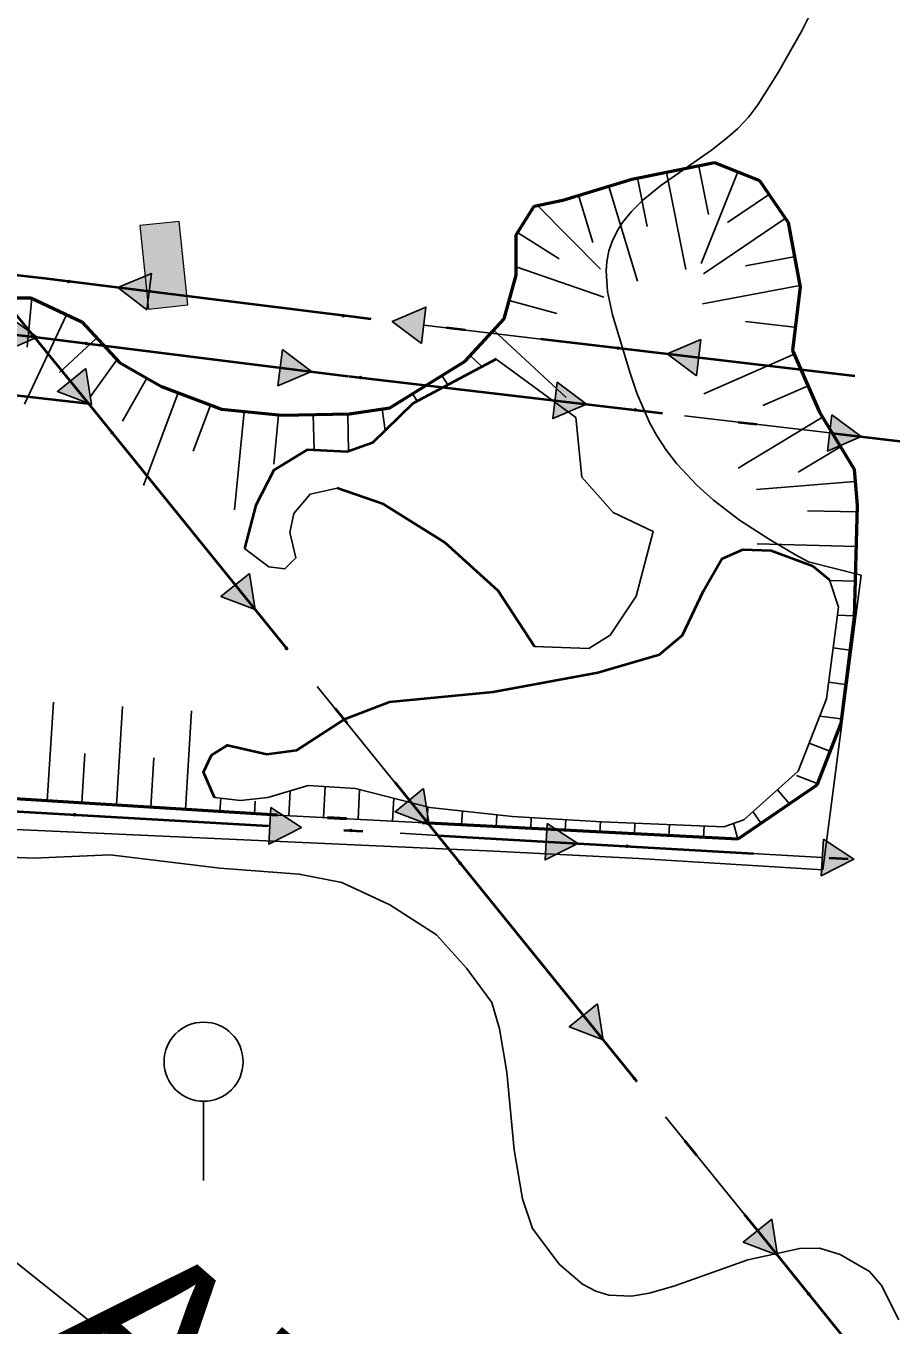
# Model space of a CAD drawing. Extents: x -64005 to -55000, y -89025 to -80000.
# Drawn here: x -58169 to -57731, y -84535 to -83877 of the extents above; entities that cross this region are included whole.
import ezdxf
from ezdxf.enums import TextEntityAlignment as Align

# ---------------------------------------------------------------- set-up
doc = ezdxf.new("R2010")
doc.units = 0
doc.header["$LTSCALE"] = 32
doc.linetypes.add('DASH_DOUBLE_DOT', pattern=[9.2, 5, -1.2, 0.3, -1.2, 0.3, -1.2])
doc.linetypes.add('DOT_DASHED', pattern=[7.7, 5, -1.2, 0.3, -1.2])
for name, color, linetype, lineweight in [('1', 7, 'Continuous', 25), ('15', 7, 'Continuous', 25), ('18', 7, 'Continuous', 25), ('24', 7, 'Continuous', 25), ('26', 7, 'Continuous', 25), ('3', 7, 'Continuous', 25), ('31', 7, 'Continuous', 25), ('32', 7, 'Continuous', 25), ('7', 7, 'Continuous', 13)]:
    doc.layers.add(name, color=color, linetype=linetype, lineweight=lineweight)

msp = doc.modelspace()

# ---------------------------------------------------------------- hatches: boundary and pattern name
at = {"layer": '18'}
for points in [[(-58107.54, -84020.66), (-58122.29, -84009.5), (-58105.25, -84002.3)], [(-58178.04, -84023.68), (-58163.13, -84034.62), (-58180.06, -84042.06)], [(-57968.52, -84037.75), (-57983.35, -84026.69), (-57966.36, -84019.38)], [(-57829.48, -84054.12), (-57844.31, -84043.06), (-57827.32, -84035.75)], [(-58038.96, -84040.8), (-58024.21, -84051.96), (-58041.25, -84059.15)], [(-58138.45, -84050.4), (-58135.49, -84068.66), (-58152.78, -84062.09)], [(-57900.01, -84057.39), (-57885.18, -84068.45), (-57902.17, -84075.77)], [(-57760.97, -84073.76), (-57746.14, -84084.82), (-57763.13, -84092.13)], [(-58055.67, -84154.05), (-58052.78, -84172.33), (-58070.05, -84165.69)], [(-57967.58, -84262.87), (-57964.69, -84281.14), (-57981.96, -84274.51)], [(-58044.79, -84272.44), (-58029.32, -84282.59), (-58045.84, -84290.91)], [(-57905.02, -84280.42), (-57889.55, -84290.57), (-57906.07, -84298.89)], [(-57765.24, -84288.4), (-57749.78, -84298.55), (-57766.3, -84306.87)], [(-57879.49, -84371.68), (-57876.6, -84389.96), (-57893.87, -84383.32)], [(-57791.39, -84480.51), (-57788.54, -84498.79), (-57805.79, -84492.12)]]:
    msp.add_hatch(color=256, dxfattribs=at).paths.add_polyline_path(points)
at = {"layer": '7'}
msp.add_hatch(color=256, dxfattribs=at).paths.add_polyline_path([(-58086.81, -84018.28), (-58091.28, -83976.02), (-58111.17, -83978.12), (-58106.7, -84020.38)])

# ---------------------------------------------------------------- linework, layer by layer
at = {"layer": '1'}
for points in [[(-58203.74, -84296.3), (-58164.97, -84297.99), (-58126.19, -84296.3), (-58070.55, -84303.05), (-58030.41, -84306.06), (-58008.94, -84310.28), (-57984.57, -84321.6), (-57960.96, -84336.78), (-57945.79, -84353.65), (-57933.08, -84371.03), (-57929.1, -84384.34), (-57925.4, -84406.29), (-57921.78, -84445.46), (-57917.51, -84470.21), (-57912.41, -84485.31), (-57898.95, -84503.3), (-57887.21, -84513.37), (-57880.44, -84517), (-57873.73, -84518.95), (-57862.3, -84519.47), (-57853.43, -84518.05), (-57840.91, -84514.44), (-57803.46, -84501.15), (-57777.2, -84495.39), (-57767.27, -84495.23), (-57756.68, -84498.4)], [(-57756.68, -84498.4), (-57741.99, -84507.1), (-57735.87, -84514.16), (-57727.12, -84531.47)]]:
    msp.add_lwpolyline(points, dxfattribs=at)
at = {"layer": '15', "lineweight": 40}
for points in [[(-57930.75, -84045.72), (-57973.03, -84068.13), (-57993.4, -84088), (-58006.13, -84092.59), (-58026.5, -84091.57), (-58043.31, -84101.76), (-58052.48, -84119.59), (-58058.08, -84141.5)], [(-57911.4, -84190.92), (-57929.73, -84162.9), (-57956.73, -84138.44), (-57987.8, -84119.08), (-58011.22, -84110.93)], [(-58073.36, -84267.35), (-58078.96, -84254.61), (-58074.89, -84245.95), (-58066.74, -84240.85), (-58046.87, -84245.44), (-58031.6, -84243.4), (-58007.15, -84227.61), (-57984.74, -84218.95), (-57932.28, -84213.85), (-57879.31, -84204.17), (-57848.25, -84195), (-57836.53, -84185.32), (-57825.84, -84162.9), (-57816.67, -84146.6), (-57805.97, -84142.01), (-57791.71, -84142.52), (-57770.83, -84150.16), (-57762.17, -84157.3)]]:
    msp.add_lwpolyline(points, dxfattribs=at)
at = {"layer": '15'}
for points in [[(-57911.4, -84190.92), (-57883.9, -84191.94), (-57873.2, -84185.32), (-57859.96, -84165.45), (-57851.3, -84132.84), (-57871.67, -84123.16), (-57887.46, -84105.33), (-57890.52, -84075.27), (-57930.75, -84045.72)], [(-58058.08, -84141.5), (-58045.86, -84150.67), (-58037.71, -84151.69), (-58032.1, -84146.09), (-58035.16, -84133.35), (-58033.12, -84123.67), (-58024.97, -84113.99), (-58011.22, -84110.93)], [(-58073.36, -84267.35), (-58060.12, -84268.88), (-58046.37, -84267.35), (-58025.99, -84261.23), (-58002.06, -84262.76), (-57964.37, -84272.44), (-57922.6, -84277.03), (-57877.28, -84279.58), (-57815.65, -84282.12), (-57805.47, -84278.56), (-57777.96, -84254.1), (-57763.7, -84217.42), (-57757.59, -84171.05), (-57762.17, -84157.3)]]:
    msp.add_lwpolyline(points, dxfattribs=at)
at = {"layer": '18'}
for p, q in [((-58032.98, -84020.63), (-58106.39, -84011.48)), ((-57893.97, -84037.21), (-57967.44, -84028.56)), ((-58113.51, -84040.83), (-58040.1, -84049.98)), ((-57754.93, -84053.58), (-57828.4, -84044.93)), ((-57974.56, -84057.93), (-57901.09, -84066.58)), ((-58191.41, -84062.01), (-58136.85, -84068.14)), ((-57835.52, -84074.3), (-57762.05, -84082.95)), ((-58109.4, -84102.37), (-58062.86, -84159.87)), ((-58021.32, -84211.19), (-57974.77, -84268.69)), ((-58119.18, -84277.46), (-58045.32, -84281.68)), ((-57839.63, -84293.42), (-57765.77, -84297.64)), ((-57933.23, -84320), (-57886.68, -84377.5)), ((-57845.14, -84428.82), (-57798.6, -84486.32))]:
    msp.add_line(p, q, dxfattribs=at)
at = {"layer": '18', "linetype": 'DOT_DASHED', "lineweight": 40}
for points in [[(-60219.71, -81521.05), (-59978.44, -81794.82), (-59646.58, -82111.37), (-59468.07, -82280.13), (-59415, -82487.84), (-59283.25, -82645.5), (-59128.86, -82841.58), (-58714.75, -83353.72), (-58581.73, -83517.45), (-58506.34, -83610.82), (-58347.94, -83807.01), (-58247.59, -83933.66), (-58191.9, -84001.28), (-58164.58, -84034.46), (-58137.14, -84068.11), (-57960.33, -84286.53), (-57797.76, -84487.35), (-57624.25, -84702.51), (-57366.28, -84880.22), (-57249.59, -84960.27), (-57114.47, -85053.89), (-56518.68, -85641.19), (-56404.54, -85755.57)], [(-55000.53, -84382.79), (-55516.56, -84320.09), (-55729.93, -84231.35), (-55898.21, -84162.02), (-56153.65, -84175.49), (-56582.99, -84192.51), (-56626.76, -84187.31), (-57504.59, -84083.05), (-58001.88, -84024.51), (-58160.87, -84004.69), (-58191.9, -84001.28), (-58270.88, -83992.6), (-59155.35, -83888.5), (-59176.97, -83888)], [(-59157.46, -83918.46), (-58274.27, -84022.41), (-58164.58, -84034.46), (-58005.49, -84054.29), (-57508.11, -84112.84), (-56655.47, -84214.11), (-56569.95, -84224.07), (-56422.5, -84248.65), (-56353.68, -84279.25), (-56260.52, -84304.64), (-56178.14, -84312.38), (-56096.81, -84306.21), (-56006.78, -84292.12), (-55500.64, -84352.25), (-55000.53, -84413.01)], [(-59208.4, -83960.92), (-58840.52, -84105.61), (-58451.92, -84258.45), (-57960.33, -84286.53), (-57618.65, -84306.04), (-56803.81, -84352.58), (-56672.75, -84360.07), (-56310.07, -84384.67), (-56232.21, -84401.36), (-56177.98, -84406.92), (-56111.94, -84406.23), (-55912.72, -84411.89), (-55002.84, -84473.93), (-55000.52, -84474.09)], [(-57909.63, -84889.76), (-57997.85, -84809.51), (-58160.08, -84671.97), (-58262.78, -84580.02), (-58369.05, -84484.65), (-58431.62, -84437.88), (-58487.55, -84415.84), (-58559.03, -84397.83), (-58865.43, -84345.37), (-58984.38, -84325.05), (-59119.11, -84241.26), (-59071.31, -84218.26), (-58962.91, -84164.86), (-58840.52, -84105.61), (-58831.32, -84101.16), (-58719.42, -84046.06), (-58601.22, -84047.86), (-58515.22, -84046.86), (-58297.39, -84050.36), (-58215.09, -84059.35), (-58137.14, -84068.11)]]:
    msp.add_lwpolyline(points, dxfattribs=at)
at = {"layer": '18'}
for points in [[(-58197.95, -83993.93), (-58191.9, -84001.28), (-58164.58, -84034.46), (-58146.33, -84056.83)], [(-57979.4, -84285.44), (-57960.33, -84286.53), (-57905.54, -84289.66)]]:
    msp.add_lwpolyline(points, dxfattribs=at)
for points in [[(-58107.54, -84020.66), (-58122.29, -84009.5), (-58105.25, -84002.3)], [(-58178.04, -84023.68), (-58163.13, -84034.62), (-58180.06, -84042.06)], [(-57968.52, -84037.75), (-57983.35, -84026.69), (-57966.36, -84019.38)], [(-57829.48, -84054.12), (-57844.31, -84043.06), (-57827.32, -84035.75)], [(-58038.96, -84040.8), (-58024.21, -84051.96), (-58041.25, -84059.15)], [(-58138.45, -84050.4), (-58135.49, -84068.66), (-58152.78, -84062.09)], [(-57900.01, -84057.39), (-57885.18, -84068.45), (-57902.17, -84075.77)], [(-57760.97, -84073.76), (-57746.14, -84084.82), (-57763.13, -84092.13)], [(-58055.67, -84154.05), (-58052.78, -84172.33), (-58070.05, -84165.69)], [(-57967.58, -84262.87), (-57964.69, -84281.14), (-57981.96, -84274.51)], [(-58044.79, -84272.44), (-58029.32, -84282.59), (-58045.84, -84290.91)], [(-57905.02, -84280.42), (-57889.55, -84290.57), (-57906.07, -84298.89)], [(-57765.24, -84288.4), (-57749.78, -84298.55), (-57766.3, -84306.87)], [(-57879.49, -84371.68), (-57876.6, -84389.96), (-57893.87, -84383.32)], [(-57791.39, -84480.51), (-57788.54, -84498.79), (-57805.79, -84492.12)]]:
    msp.add_lwpolyline(points, close=True, dxfattribs=at)
for centre in [(-58147.1, -84006.41), (-58008.17, -84023.73), (-58138.32, -84037.73), (-57869.14, -84040.14), (-57999.39, -84055.01), (-57860.35, -84071.37), (-58125.13, -84082.94), (-58037.05, -84191.76), (-58144.14, -84276.03), (-58004.36, -84284.01), (-57864.59, -84292), (-57948.96, -84300.57), (-57860.87, -84409.38), (-57772.84, -84518.25)]:
    msp.add_circle(centre, 0.5, dxfattribs=at)
at = {"layer": '24'}
for points in [[(-57765.58, -84303.99), (-57746.2, -84154.96), (-57772.83, -84148.18), (-57779.36, -84144.71), (-57792.21, -84137.1), (-57807.66, -84127.05), (-57820.91, -84116.95), (-57829.36, -84109.37), (-57839.43, -84098.68), (-57844.7, -84091.92), (-57849.71, -84084.15), (-57853.17, -84077.76), (-57859.56, -84062.91), (-57863.09, -84052.76), (-57872.03, -84023.21), (-57874.4, -84011.53), (-57875.09, -84001), (-57874.79, -83996.43), (-57873.78, -83990.9), (-57872.19, -83986.13), (-57869.5, -83980.7), (-57866.91, -83976.66), (-57862.38, -83971.02), (-57856.6, -83965.26), (-57847.5, -83957.86), (-57821.93, -83940.01), (-57813.78, -83933.68), (-57808.72, -83929.17), (-57802.97, -83923.08), (-57798.48, -83917.07), (-57788.16, -83900.71), (-57776.21, -83879.69), (-57766.6, -83860.23)], [(-58499.85, -84314.36), (-58504.94, -84310.54), (-58514.43, -84302.26), (-58518.89, -84297.85), (-58527.38, -84288.56), (-58535.45, -84278.8), (-58551.19, -84258.46), (-58552.53, -84256.31), (-58552.89, -84255.15), (-58552.54, -84253.61), (-58551.56, -84252.69), (-58549.04, -84251.72), (-58539.6, -84251.45), (-58455.51, -84257.64), (-58370.05, -84264.89), (-58296.74, -84271.64), (-58225.05, -84279.81), (-58204.54, -84281.87), (-58188.87, -84282.91), (-57931.94, -84294.48), (-57858.55, -84298.2), (-57765.58, -84303.99)], [(-58101.14, -84561.29), (-58134.56, -84533.71), (-58202.22, -84479.9)]]:
    msp.add_lwpolyline(points, dxfattribs=at)
at = {"layer": '26'}
for p, q in [((-57844.59, -83951.27), (-57834.77, -84000.29)), ((-57828.35, -83948.09), (-57823.44, -83972.61)), ((-57808.57, -83950.96), (-57827.14, -83997.38)), ((-57873.83, -83958.34), (-57859.26, -84006.17)), ((-57859.38, -83954.04), (-57854.48, -83978.56)), ((-57889.12, -83962.79), (-57881.84, -83986.71)), ((-57793.09, -83962.53), (-57813.77, -83976.57)), ((-57909.96, -83967.95), (-57877.94, -84000.22)), ((-57784.57, -83974.52), (-57825.95, -84002.59)), ((-57920.05, -83981.69), (-57898.9, -83995.03)), ((-57920.72, -83998.99), (-57876.42, -84014.29)), ((-57780.13, -83993.94), (-57804.71, -83998.51)), ((-57777.19, -84008.52), (-57826.35, -84017.67)), ((-58165.73, -84014.73), (-58168.1, -84039.61)), ((-57924.22, -84016.02), (-57900.12, -84022.66)), ((-58148.14, -84023.25), (-58169.43, -84068.49)), ((-57932.12, -84031.08), (-57895.47, -84065.09)), ((-57779.79, -84029.56), (-57804.62, -84026.61)), ((-58133.35, -84035.41), (-58151.69, -84052.39)), ((-57944.02, -84043.91), (-57937.95, -84049.54)), ((-57780.03, -84043.12), (-57825.82, -84063.21)), ((-58122.75, -84046.08), (-58136.14, -84064.64)), ((-58107.53, -84055.35), (-58119.94, -84077.05)), ((-57958.26, -84053.9), (-57955.27, -84058.72)), ((-58091.73, -84062.73), (-58109.28, -84109.55)), ((-57973.13, -84063.13), (-57970.77, -84066.93)), ((-57773, -84059.14), (-57795.89, -84069.19)), ((-58075.34, -84068.88), (-58084.12, -84092.28)), ((-57988.57, -84070.81), (-57986.95, -84081.71)), ((-58058.28, -84072.13), (-58063.25, -84121.88)), ((-58040.87, -84073.87), (-58043.35, -84098.75)), ((-58023.38, -84073.67), (-58022.98, -84091.75)), ((-58005.88, -84073.28), (-58005.46, -84092.35)), ((-57765.62, -84074.99), (-57808.4, -84100.88)), ((-57756.56, -84089.96), (-57777.95, -84102.9)), ((-57749.31, -84107.49), (-57799.14, -84111.65)), ((-57748.23, -84122.97), (-57773.22, -84122.3)), ((-57748.7, -84140.46), (-57798.68, -84139.12)), ((-57749.17, -84157.96), (-57762.07, -84157.61)), ((-57749.64, -84175.45), (-57758.14, -84175.22)), ((-57751.79, -84192.81), (-57760.32, -84191.73)), ((-57753.99, -84210.18), (-57762.6, -84209.09)), ((-58157.92, -84269), (-58154.78, -84219.09)), ((-58122.99, -84271.2), (-58119.85, -84221.29)), ((-58088.06, -84273.39), (-58084.92, -84223.49)), ((-57756.18, -84227.54), (-57767.1, -84226.16)), ((-57761.98, -84243.98), (-57772.44, -84239.9)), ((-58140.45, -84270.1), (-58138.88, -84245.14)), ((-58105.52, -84272.29), (-58103.95, -84247.34)), ((-58018.18, -84277.54), (-58017.36, -84261.78)), ((-57768.33, -84260.29), (-57778.78, -84256.22)), ((-58070.59, -84274.49), (-58070.16, -84267.72)), ((-58035.66, -84276.63), (-58035, -84263.94)), ((-58000.7, -84278.45), (-57999.91, -84263.31)), ((-57983.23, -84279.36), (-57982.62, -84267.75)), ((-57782.36, -84270.52), (-57788.55, -84263.52)), ((-58053.13, -84275.59), (-58052.73, -84269.26)), ((-57965.75, -84280.28), (-57965.34, -84272.33)), ((-57948.28, -84281.19), (-57947.92, -84274.25)), ((-57796.78, -84280.44), (-57800.88, -84274.48)), ((-57930.8, -84282.1), (-57930.49, -84276.16)), ((-57913.32, -84283.01), (-57913.04, -84277.57)), ((-57895.85, -84283.92), (-57895.57, -84278.55)), ((-57878.37, -84284.83), (-57878.09, -84279.55)), ((-57860.89, -84285.74), (-57860.6, -84280.27)), ((-57843.42, -84286.66), (-57843.12, -84280.99)), ((-57825.94, -84287.57), (-57825.63, -84281.71)), ((-57808.47, -84288.48), (-57810.71, -84280.39))]:
    msp.add_line(p, q, dxfattribs=at)
msp.add_lwpolyline([(-58204.27, -84014.73), (-58166.26, -84014.72), (-58140.41, -84026.89), (-58121.4, -84047.42), (-58100.11, -84059.59), (-58069.7, -84070.99), (-58039.3, -84074.03), (-58005.09, -84073.26), (-57984.56, -84070.22), (-57946.56, -84046.64), (-57926.79, -84025.34), (-57920.71, -84003.28), (-57920.72, -83982.75), (-57911.6, -83968.3), (-57897.15, -83965.26), (-57862.19, -83954.6), (-57820.38, -83946.23), (-57797.57, -83955.36), (-57783.12, -83976.65), (-57777.04, -84009.35), (-57780.83, -84041.29), (-57767.15, -84072.47), (-57749.66, -84101.37), (-57748.14, -84119.62), (-57749.65, -84175.9), (-57756.48, -84229.9), (-57768.64, -84261.08), (-57808.47, -84288.48), (-58041.52, -84276.32), (-58210.29, -84265.7)], dxfattribs=at)
at = {"layer": '26', "linetype": 'DASH_DOUBLE_DOT', "lineweight": 53}
msp.add_lwpolyline([(-58204.27, -84014.73), (-58166.26, -84014.72), (-58140.41, -84026.89), (-58121.4, -84047.42), (-58100.11, -84059.59), (-58069.7, -84070.99), (-58039.3, -84074.03), (-58005.09, -84073.26), (-57984.56, -84070.22), (-57946.56, -84046.64), (-57926.79, -84025.34), (-57920.71, -84003.28), (-57920.72, -83982.75), (-57911.6, -83968.3), (-57897.15, -83965.26), (-57862.19, -83954.6), (-57820.38, -83946.23), (-57797.57, -83955.36), (-57783.12, -83976.65), (-57777.04, -84009.35), (-57780.83, -84041.29), (-57767.15, -84072.47), (-57749.66, -84101.37), (-57748.14, -84119.62), (-57749.65, -84175.9), (-57756.48, -84229.9), (-57768.64, -84261.08), (-57808.47, -84288.48), (-58041.52, -84276.32), (-58210.29, -84265.7)], dxfattribs=at)
at = {"layer": '3', "lineweight": 13}
for points in [[(-57930.75, -84045.72), (-57973.03, -84068.13), (-57993.4, -84088), (-58006.13, -84092.59), (-58026.5, -84091.57), (-58043.31, -84101.76), (-58052.48, -84119.59), (-58058.08, -84141.5)], [(-57911.4, -84190.92), (-57883.9, -84191.94), (-57873.2, -84185.32), (-57859.96, -84165.45), (-57851.3, -84132.84), (-57871.67, -84123.16), (-57887.46, -84105.33), (-57890.52, -84075.27), (-57930.75, -84045.72)], [(-58058.08, -84141.5), (-58045.86, -84150.67), (-58037.71, -84151.69), (-58032.1, -84146.09), (-58035.16, -84133.35), (-58033.12, -84123.67), (-58024.97, -84113.99), (-58011.22, -84110.93)], [(-58011.22, -84110.93), (-57987.8, -84119.08), (-57956.73, -84138.44), (-57929.73, -84162.9), (-57911.4, -84190.92)], [(-57762.17, -84157.3), (-57770.83, -84150.16), (-57791.71, -84142.52), (-57805.97, -84142.01), (-57816.67, -84146.6), (-57825.84, -84162.9), (-57836.53, -84185.32), (-57848.25, -84195), (-57879.31, -84204.17), (-57932.28, -84213.85), (-57984.74, -84218.95), (-58007.15, -84227.61), (-58031.6, -84243.4), (-58046.87, -84245.44), (-58066.74, -84240.85), (-58074.89, -84245.95), (-58078.96, -84254.61), (-58073.36, -84267.35)], [(-58073.36, -84267.35), (-58060.12, -84268.88), (-58046.37, -84267.35), (-58025.99, -84261.23), (-58002.06, -84262.76), (-57964.37, -84272.44), (-57922.6, -84277.03), (-57877.28, -84279.58), (-57815.65, -84282.12), (-57805.47, -84278.56), (-57777.96, -84254.1), (-57763.7, -84217.42), (-57757.59, -84171.05), (-57762.17, -84157.3)]]:
    msp.add_lwpolyline(points, dxfattribs=at)
at = {"layer": '32'}
msp.add_line((-58078.85, -84420.96), (-58078.85, -84460.96), dxfattribs=at)
msp.add_circle((-58078.85, -84400.96), 20, dxfattribs=at)
at = {"layer": '7'}
msp.add_lwpolyline([(-58086.81, -84018.28), (-58091.28, -83976.02), (-58111.17, -83978.12), (-58106.7, -84020.38)], close=True, dxfattribs=at)

# ---------------------------------------------------------------- texts
at = {"layer": '31', "width": 1.1}
msp.add_text('Almansor', height=80, rotation=318.955, dxfattribs=at).set_placement((-57972.23, -84705.06), align=Align.CENTER)

doc.saveas('drawing.dxf')
